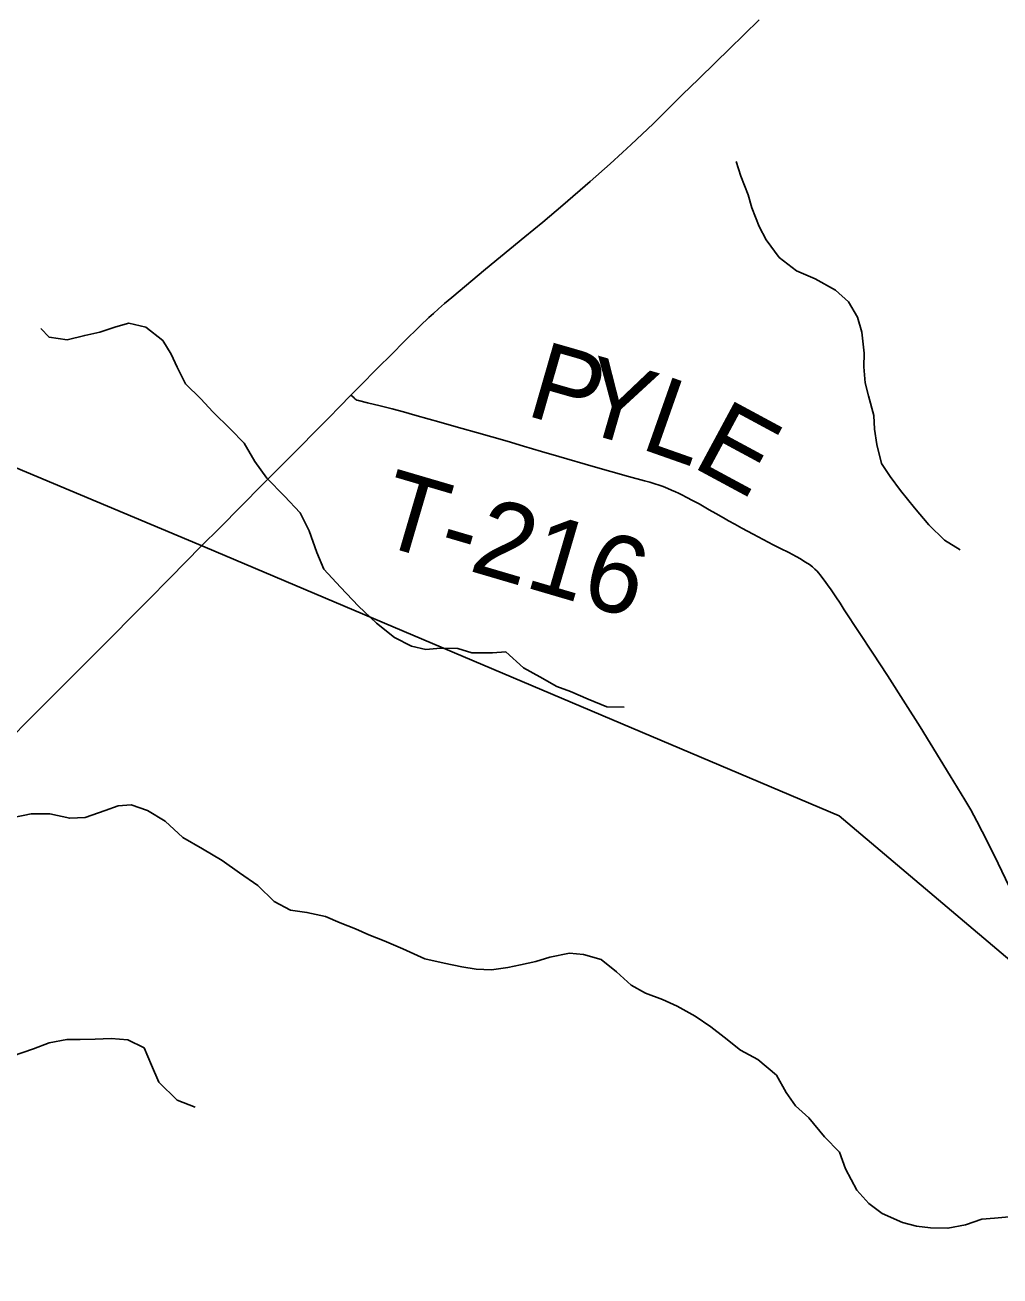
# Model space of a CAD drawing. Extents: x 1442749 to 1756758, y 235267 to 677782.
# Drawn here: x 1559123 to 1562900, y 518732 to 523577 of the extents above; entities that cross this region are included whole.
import ezdxf

# ---------------------------------------------------------------- set-up
doc = ezdxf.new("R2010")
doc.units = 0
for name, color, linetype in [('GM_X_County_Road', 7, 'Continuous'), ('GM_X_Minor_River', 7, 'Continuous'), ('GM_X_Township', 7, 'Continuous'), ('GM_X_Township_Road', 7, 'Continuous'), ('GM_X_Township_Road_Text', 7, 'Continuous')]:
    doc.layers.add(name, color=color, linetype=linetype)

msp = doc.modelspace()

# ---------------------------------------------------------------- linework, layer by layer
at = {"layer": 'GM_X_County_Road'}
for points in [[(1560385.5, 522143.7), (1560386.6, 522144.8), (1560421, 522179.9), (1560487.3, 522246.4), (1560544.9, 522304), (1560590.8, 522349.6), (1560653.2, 522411.4), (1560687, 522443.9), (1560704.6, 522460.2), (1560724.6, 522478.2), (1560747.5, 522497.8), (1560775.9, 522521.6), (1560907.2, 522631), (1561059.2, 522756.2), (1561129.1, 522813.7), (1561205.9, 522878.6), (1561312.7, 522970.8), (1561390.2, 523039.7), (1561437.7, 523082.8), (1561471.5, 523113.6), (1561514.2, 523154.2), (1561555.6, 523194.6), (1561587, 523225.3), (1561669.7, 523307.3), (1561731.9, 523367.7), (1561798.8, 523432.8), (1561850.5, 523483.3), (1561966.5, 523596.9)], [(1559806.6, 521560.2), (1559877, 521629.6), (1559960.1, 521713.6), (1560042.6, 521797), (1560119, 521873.4), (1560195.7, 521950.2), (1560239.6, 521994.7), (1560300.4, 522056.9), (1560341.2, 522098.6), (1560385.5, 522143.7)], [(1559076.9, 520823.8), (1559127.5, 520875.4), (1559172.9, 520921), (1559252.6, 521001.1), (1559398.2, 521147.4), (1559599.5, 521349.6), (1559683.6, 521434), (1559806.6, 521560.2)]]:
    msp.add_lwpolyline(points, dxfattribs=at)
at = {"layer": 'GM_X_Minor_River'}
for points in [[(1561877.5, 523048.4), (1561895.3, 522992), (1561923.9, 522919.3), (1561938.8, 522869), (1561967.4, 522796.3), (1561994.3, 522745.6), (1562044.9, 522676.5), (1562111.9, 522625.1), (1562183.3, 522593.6), (1562262.4, 522550), (1562313.5, 522504.9), (1562348.3, 522446.1), (1562365.1, 522387.7), (1562373.4, 522305.4), (1562372.4, 522253.3), (1562377.1, 522191.1), (1562390.1, 522140.8), (1562410.5, 522064.2), (1562413.4, 522012.1), (1562422.2, 521951.8), (1562440.7, 521879.3), (1562473.7, 521828.6), (1562514.6, 521773.7), (1562569.2, 521706.5), (1562623.9, 521641.3), (1562684.7, 521582), (1562745.9, 521544.7)], [(1559183.9, 522401.3), (1559216.2, 522367.7), (1559286, 522358.3), (1559354.4, 522375), (1559412.6, 522387.8), (1559475.1, 522408.6), (1559525.4, 522421.7), (1559591.1, 522406.4), (1559656, 522355), (1559688.9, 522302.3), (1559711.9, 522251.7), (1559744.6, 522187), (1559803.4, 522129.7), (1559850.4, 522078.7), (1559919, 522011.2), (1559972, 521958.1), (1560012.5, 521887.1), (1560059.2, 521822.1), (1560127.8, 521752.6), (1560188.5, 521687.3), (1560223.1, 521618.5), (1560253.3, 521533.8), (1560280, 521469.1), (1560344.6, 521399.7), (1560415.1, 521326.2), (1560483.8, 521260.8), (1560554.7, 521205.3), (1560620, 521171.9), (1560675.8, 521158.8), (1560731.9, 521163.7), (1560799.8, 521162.4), (1560853.5, 521145.3), (1560933.5, 521145.7), (1560985.6, 521148.7), (1561054.3, 521087.2), (1561117.6, 521051.9), (1561182.9, 521014.6), (1561236.5, 520995.5), (1561303.9, 520966.1), (1561377.3, 520936.6), (1561443.3, 520935.3)], [(1559078.2, 520507.1), (1559146.5, 520521.8), (1559218.5, 520522.3), (1559296.2, 520504.8), (1559356.3, 520507.6), (1559432.8, 520534.2), (1559483.2, 520553.2), (1559533.3, 520556.2), (1559596.9, 520534.9), (1559666, 520493.5), (1559734.7, 520430), (1559809.8, 520386.5), (1559886.9, 520340.9), (1559954, 520293.5), (1560025, 520244), (1560087.7, 520182.7), (1560151.1, 520149.4), (1560214.9, 520140.1), (1560286.6, 520124.6), (1560344.1, 520099.5), (1560403.6, 520076.3), (1560455.1, 520053.2), (1560514.7, 520030), (1560586, 519998.5), (1560671.3, 519960.8), (1560746.9, 519943.3), (1560814.7, 519929.9), (1560870.5, 519920.8), (1560930.4, 519917.6), (1560992.6, 519926.4), (1561042.8, 519937.5), (1561101.1, 519950.3), (1561155.5, 519967.3), (1561231.8, 519981.8), (1561285.7, 519976.7), (1561355.3, 519957.3), (1561414.3, 519910.1), (1561471.3, 519858.9), (1561526.7, 519827.7), (1561592.2, 519802.4), (1561649.7, 519777.2), (1561718.9, 519737.8), (1561780, 519696.5), (1561831.2, 519657.5), (1561894.2, 519606.1), (1561961.5, 519570.7), (1562034.2, 519509.2), (1562070.9, 519442.4), (1562107.8, 519391.5), (1562158.9, 519344.5), (1562219.4, 519271.1), (1562278.2, 519211.9), (1562300.9, 519147.3), (1562345.2, 519064.3), (1562392.1, 519013.3), (1562443.4, 518974.2), (1562522.6, 518938.6), (1562576.4, 518925.5), (1562630.2, 518918.5), (1562698.2, 518917.1), (1562766.5, 518929.8), (1562829, 518952.6), (1562879, 518955.6), (1562949.2, 518962.2)], [(1559073.3, 519583.6), (1559155.9, 519612), (1559216.4, 519634.9), (1559284.7, 519647.5), (1559336.7, 519648.5), (1559394.7, 519649.4), (1559456.8, 519652.2), (1559520.7, 519646.9), (1559584.1, 519615.6), (1559612.7, 519548.9), (1559641.3, 519482.2), (1559711.9, 519412.7), (1559781.4, 519385.3)]]:
    msp.add_lwpolyline(points, dxfattribs=at)
at = {"layer": 'GM_X_Township'}
for points in [[(1570073.6, 513943.9), (1565959.1, 517425.5), (1564776, 518401.2), (1563405.3, 519560.1), (1563130, 519792.8), (1562276.7, 520514.3), (1559821.1, 521555), (1557364.9, 522584.6), (1554149.7, 523932.3), (1552093.6, 524698.1), (1549955.6, 525494.5), (1547776.9, 526306), (1548052.5, 529426.3), (1548058.9, 529499.7), (1548609.4, 535719), (1548703.3, 536778.9), (1549067.9, 540794.2), (1549399.3, 540776.8), (1554905.7, 540487.3), (1558042.4, 540322.3), (1561723.7, 540198.8), (1566007.1, 539894.4), (1574567.9, 539458.5)], [(1545352.6, 499330.6), (1545798, 504043.7), (1545822.1, 504298.4), (1546297.7, 509605.7), (1546686.4, 513989.1), (1546925.5, 516687), (1547324.3, 521188.2), (1547463.3, 522758.3), (1547776.9, 526306), (1549955.6, 525494.5), (1552093.6, 524698.1), (1554149.7, 523932.3), (1557364.9, 522584.6), (1559821.1, 521555), (1562276.7, 520514.3), (1563130, 519792.8), (1563405.3, 519560.1), (1564776, 518401.2), (1565959.1, 517425.5), (1570073.6, 513943.9)]]:
    msp.add_lwpolyline(points, dxfattribs=at)
at = {"layer": 'GM_X_Township_Road'}
msp.add_lwpolyline([(1560385.5, 522143.7), (1560396.5, 522133.7), (1560400.8, 522129.8), (1560404.3, 522127.2), (1560408.7, 522124.6), (1560414.7, 522122.4), (1560449.9, 522113.8), (1560498.9, 522101.6), (1560544.5, 522089.9), (1560588.8, 522078.2), (1560633.1, 522066), (1560689, 522050.4), (1560726.4, 522040), (1560765.5, 522029), (1560816.7, 522014.4), (1560872.2, 521998.8), (1560931.7, 521981.8), (1560990.4, 521964.6), (1561053.6, 521946.2), (1561123.9, 521925.4), (1561190.4, 521906), (1561324, 521866.8), (1561460.5, 521828.5), (1561522.4, 521811.7), (1561542.8, 521805.9), (1561562.8, 521800), (1561579.7, 521794.3), (1561594.4, 521789.1), (1561613.1, 521781.8), (1561627.8, 521775.7), (1561642.6, 521769.2), (1561653.9, 521763.9), (1561666.9, 521757.5), (1561686, 521747.4), (1561709.1, 521735.1), (1561733.8, 521721.9), (1561754.2, 521710.4), (1561773.3, 521699.7), (1561798.7, 521685.2), (1561828.8, 521668), (1561848.6, 521656.9), (1561872.6, 521643.3), (1561899.5, 521628.5), (1561944.1, 521604.7), (1561982.8, 521584.1), (1562021.5, 521563.9), (1562049.7, 521549.4), (1562081.4, 521533.5), (1562109.6, 521518.7), (1562127, 521509.2), (1562136.4, 521503.4), (1562146.9, 521497), (1562161.3, 521487), (1562173, 521477.9), (1562182.1, 521470.1), (1562191.2, 521461.4), (1562196.6, 521455.2), (1562202.9, 521448), (1562209.9, 521438.9), (1562219, 521426.7), (1562231.6, 521409.4), (1562245.5, 521389), (1562263.7, 521362), (1562280, 521337.2), (1562296.7, 521311.7), (1562354.8, 521224), (1562407.8, 521144.2), (1562463.5, 521057.5), (1562534.3, 520947.5), (1562590.4, 520859), (1562707.2, 520669.2), (1562763.2, 520576.6), (1562786.3, 520536.9), (1562810, 520493.7), (1562831.2, 520452.9), (1562877.9, 520358.7), (1562935, 520240.5)], dxfattribs=at)

# ---------------------------------------------------------------- texts
at = {"layer": 'GM_X_Township_Road_Text'}
for s, rotation, p in [('P', 343.9202, (1561056.4, 522067)), ('Y', 343.8535, (1561250.8, 522011)), ('L', 340.5764, (1561500.1, 521938.9)), ('E', 331.6628, (1561700.5, 521869.3)), ('T-216', 343.6407, (1560473.8, 521571.8))]:
    msp.add_text(s, height=300, rotation=rotation, dxfattribs=at).set_placement(p)

doc.saveas('drawing.dxf')
